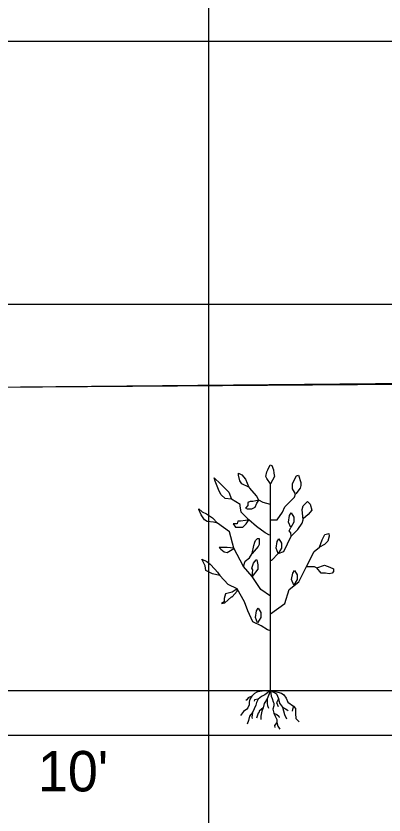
# Model space of a CAD drawing. Extents: x 1578769 to 1579225, y 724002 to 724828.
# Drawn here: x 1578860.52 to 1578864.8, y 724541.05 to 724550.33 of the extents above; entities that cross this region are included whole.
import ezdxf

# ---------------------------------------------------------------- set-up
doc = ezdxf.new("R2010")
doc.units = 0
for name, color, linetype in [('1', 7, 'Continuous'), ('Default', 7, 'Continuous'), ('Old_Level_41', 7, 'Continuous'), ('R_Exist Surface', 7, 'Continuous'), ('R_Fin Surface', 7, 'Continuous')]:
    doc.layers.add(name, color=color, linetype=linetype)

msp = doc.modelspace()

# ---------------------------------------------------------------- linework, layer by layer
at = {"layer": '1'}
for p, q in [((1578857.2241, 724550.0339), (1578867.2288, 724550.0339)), ((1578863.4828, 724542.4922), (1578863.4828, 724544.8921)), ((1578863.4875, 724542.4871), (1578863.4893, 724542.4912))]:
    msp.add_line(p, q, dxfattribs=at)
for points in [[(1578863.4828, 724544.8921), (1578863.4387, 724544.9553), (1578863.426, 724544.9805), (1578863.4387, 724545.0311), (1578863.4513, 724545.0563), (1578863.4765, 724545.1132), (1578863.4955, 724545.1068), (1578863.5144, 724545.0563), (1578863.5207, 724545.0184), (1578863.527, 724544.9805)], [(1578863.2304, 724544.8542), (1578863.1484, 724544.8921), (1578863.1231, 724544.93), (1578863.1105, 724544.9932), (1578863.1105, 724545.0184), (1578863.1484, 724544.9995), (1578863.1925, 724544.949)], [(1578863.0284, 724544.7153), (1578862.9527, 724544.7216), (1578862.9085, 724544.7658), (1578862.8833, 724544.81), (1578862.8391, 724544.9237), (1578862.8265, 724544.9616), (1578862.9022, 724544.8921), (1578862.9464, 724544.8479), (1578862.9969, 724544.7974)], [(1578863.344, 724544.7026), (1578863.2754, 724544.688), (1578863.2468, 724544.688), (1578863.2181, 724544.6784), (1578863.2181, 724544.6402), (1578863.1895, 724544.6116), (1578863.2086, 724544.602), (1578863.2658, 724544.602), (1578863.304, 724544.6211), (1578863.3231, 724544.6689)], [(1578863.2304, 724544.4753), (1578863.1895, 724544.4683), (1578863.1322, 724544.4587), (1578863.1036, 724544.4587), (1578863.094, 724544.43), (1578863.0463, 724544.43), (1578863.0749, 724544.3918), (1578863.1131, 724544.3918), (1578863.1608, 724544.3918), (1578863.199, 724544.43)], [(1578863.2682, 724544.0837), (1578863.2872, 724544.1784), (1578863.2998, 724544.2163), (1578863.3061, 724544.2353), (1578863.3313, 724544.2605), (1578863.3503, 724544.2605), (1578863.3503, 724544.1911), (1578863.3377, 724544.1658)], [(1578862.8935, 724543.8282), (1578862.8076, 724543.8473), (1578862.7312, 724543.8855), (1578862.7217, 724543.9428), (1578862.6835, 724544.0192), (1578862.7408, 724543.9906), (1578862.779, 724543.9619), (1578862.8363, 724543.9046), (1578862.8649, 724543.8664)], [(1578863.2682, 724543.8184), (1578863.2754, 724543.8951), (1578863.2658, 724543.9142), (1578863.2849, 724543.9715), (1578863.3136, 724544.0097), (1578863.3231, 724544.0097), (1578863.3327, 724543.9524), (1578863.3327, 724543.9046)], [(1578863.094, 724543.6753), (1578863.0367, 724543.6371), (1578862.9604, 724543.618), (1578862.9413, 724543.5607), (1578862.9413, 724543.5225), (1578862.9126, 724543.5034), (1578862.9508, 724543.5129), (1578863.0272, 724543.5798), (1578863.0367, 724543.5798), (1578863.094, 724543.6467)]]:
    msp.add_lwpolyline(points, close=True, dxfattribs=at)
for points in [[(1578863.7699, 724544.7784), (1578863.7384, 724544.8353), (1578863.7384, 724544.8921), (1578863.7573, 724544.9363), (1578863.7826, 724544.9868), (1578863.8078, 724544.9932), (1578863.8331, 724544.911), (1578863.8331, 724544.8732), (1578863.8268, 724544.8416), (1578863.7763, 724544.7784)], [(1578863.4828, 724544.6521), (1578863.3944, 724544.6774), (1578863.344, 724544.7026), (1578863.3187, 724544.7531), (1578863.243, 724544.8416), (1578863.2304, 724544.8542)], [(1578863.4828, 724544.4753), (1578863.5585, 724544.4753), (1578863.6216, 724544.5637), (1578863.6469, 724544.6268), (1578863.7605, 724544.7405), (1578863.7731, 724544.7784)], [(1578863.4702, 724544.2984), (1578863.4197, 724544.3237), (1578863.3187, 724544.3995), (1578863.2304, 724544.4753), (1578863.142, 724544.5637), (1578863.1294, 724544.6395), (1578863.1294, 724544.6521), (1578863.0284, 724544.7153)], [(1578863.8615, 724544.4753), (1578863.8489, 724544.5953), (1578863.8615, 724544.6395), (1578863.912, 724544.69), (1578863.9436, 724544.6584), (1578863.9625, 724544.589), (1578863.9183, 724544.5384), (1578863.8615, 724544.4879)], [(1578862.8643, 724544.4374), (1578862.8202, 724544.45), (1578862.7445, 724544.4563), (1578862.7129, 724544.4753), (1578862.675, 724544.5321), (1578862.6498, 724544.5953), (1578862.6498, 724544.6016), (1578862.6877, 724544.57), (1578862.7381, 724544.5447), (1578862.8076, 724544.5005), (1578862.8643, 724544.4374)], [(1578863.7163, 724544.3869), (1578863.6911, 724544.45), (1578863.7037, 724544.5258), (1578863.7226, 724544.5574), (1578863.7542, 724544.5069), (1578863.7542, 724544.45), (1578863.7163, 724544.3869)], [(1578863.4828, 724544.0079), (1578863.4954, 724544.0079), (1578863.5712, 724544.0837), (1578863.6343, 724544.109), (1578863.7226, 724544.2858), (1578863.7984, 724544.3616), (1578863.8488, 724544.4374), (1578863.8615, 724544.4753)], [(1578863.4828, 724543.5911), (1578863.3692, 724543.6669), (1578863.2682, 724543.8184), (1578863.1672, 724543.9321), (1578863.0536, 724544.1469), (1578863.0032, 724544.3363), (1578862.8643, 724544.4374)], [(1578863.7226, 724544.2858), (1578863.7163, 724544.3237), (1578863.6974, 724544.349), (1578863.7163, 724544.3869)], [(1578864.0508, 724544.1595), (1578864.0824, 724544.2416), (1578864.114, 724544.3048), (1578864.1581, 724544.3174), (1578864.1645, 724544.2858), (1578864.1455, 724544.229), (1578864.1077, 724544.1911), (1578864.0508, 724544.1595)], [(1578863.5712, 724544.0837), (1578863.5459, 724544.1468), (1578863.5585, 724544.2226), (1578863.5775, 724544.2542), (1578863.609, 724544.2037), (1578863.609, 724544.1468), (1578863.5712, 724544.0837)], [(1578863.0536, 724544.1469), (1578862.9794, 724544.153), (1578862.9222, 724544.153), (1578862.884, 724544.153), (1578862.9031, 724544.1339), (1578862.9413, 724544.1052), (1578862.9794, 724544.0957), (1578863.0558, 724544.1434)], [(1578863.1672, 724543.9321), (1578863.1862, 724543.9953), (1578863.2367, 724544.0332), (1578863.2682, 724544.0837)], [(1578863.4828, 724543.3832), (1578863.6469, 724543.5027), (1578863.6974, 724543.6669), (1578863.811, 724543.7553), (1578863.8993, 724543.9321), (1578863.9877, 724544.109), (1578864.0508, 724544.1595)], [(1578863.8993, 724543.9321), (1578863.9625, 724543.9321), (1578863.9877, 724543.9321), (1578864.0193, 724543.9195)], [(1578864.0193, 724543.9195), (1578864.1076, 724543.9511), (1578864.1707, 724543.9258), (1578864.2149, 724543.9069), (1578864.2149, 724543.8753), (1578864.196, 724543.8563), (1578864.1644, 724543.85), (1578864.1202, 724543.8563), (1578864.0698, 724543.8563), (1578864.0193, 724543.9195)], [(1578863.4854, 724543.1881), (1578863.4472, 724543.1977), (1578863.3709, 724543.2454), (1578863.2754, 724543.2932), (1578863.2181, 724543.4174), (1578863.1799, 724543.5225), (1578863.094, 724543.6753), (1578862.989, 724543.7231), (1578862.8935, 724543.8282), (1578862.8935, 724543.8282)], [(1578863.7521, 724543.7181), (1578863.7269, 724543.7813), (1578863.7395, 724543.8571), (1578863.7584, 724543.8886), (1578863.79, 724543.8381), (1578863.79, 724543.7813), (1578863.7521, 724543.7181)], [(1578863.3321, 724543.2787), (1578863.3068, 724543.3418), (1578863.3195, 724543.4176), (1578863.3384, 724543.4492), (1578863.37, 724543.3987), (1578863.37, 724543.3418), (1578863.3321, 724543.2787)], [(1578863.4828, 724542.4922), (1578863.4314, 724542.4864), (1578863.4159, 724542.4902), (1578863.3577, 724542.4825), (1578863.3228, 724542.4747), (1578863.2956, 724542.4592), (1578863.2646, 724542.4281), (1578863.2413, 724542.3931), (1578863.2335, 724542.3582), (1578863.2335, 724542.3271), (1578863.218, 724542.2922), (1578863.2064, 724542.2767), (1578863.1676, 724542.2495), (1578863.1327, 724542.2029)], [(1578863.2646, 724542.4281), (1578863.2219, 724542.4087), (1578863.2064, 724542.3854), (1578863.1947, 724542.3776)], [(1578863.4828, 724542.4922), (1578863.4159, 724542.4436), (1578863.3771, 724542.4242), (1578863.3383, 724542.3931), (1578863.3189, 724542.3544), (1578863.3111, 724542.3233), (1578863.2723, 724542.2379), (1578863.2374, 724542.1952), (1578863.2258, 724542.1447), (1578863.2102, 724542.102)], [(1578863.4828, 724542.4922), (1578863.443, 724542.397), (1578863.4081, 724542.3427), (1578863.3965, 724542.2922), (1578863.3809, 724542.2534), (1578863.3693, 724542.1952), (1578863.3693, 724542.1563)], [(1578863.4828, 724542.4922), (1578863.5668, 724542.4761), (1578863.6098, 724542.4631), (1578863.637, 724542.4436), (1578863.6641, 724542.4048), (1578863.6836, 724542.3582), (1578863.7495, 724542.3116), (1578863.7728, 724542.2845), (1578863.7728, 724542.2262), (1578863.7767, 724542.168), (1578863.8155, 724542.1292)], [(1578863.4828, 724542.4922), (1578863.5516, 724542.4553), (1578863.575, 724542.4009), (1578863.5866, 724542.3466), (1578863.6215, 724542.3), (1578863.6448, 724542.2146), (1578863.668, 724542.1641)], [(1578863.4828, 724542.4922), (1578863.4896, 724542.4281), (1578863.5012, 724542.4009), (1578863.5129, 724542.3621), (1578863.5206, 724542.3466), (1578863.5206, 724542.3155), (1578863.509, 724542.2767), (1578863.5206, 724542.2301), (1578863.5361, 724542.1952), (1578863.5555, 724542.1563), (1578863.5555, 724542.1214), (1578863.5672, 724542.0787), (1578863.5904, 724542.0438)], [(1578863.3383, 724542.3931), (1578863.2956, 724542.3854), (1578863.2917, 724542.3699)], [(1578863.443, 724542.397), (1578863.443, 724542.3427), (1578863.4469, 724542.3194), (1578863.4586, 724542.2883)], [(1578863.575, 724542.4009), (1578863.5633, 724542.3699), (1578863.5516, 724542.3544), (1578863.5711, 724542.3078)], [(1578863.2723, 724542.2379), (1578863.2646, 724542.1835), (1578863.2684, 724542.168)], [(1578863.3965, 724542.2922), (1578863.3499, 724542.2534), (1578863.3461, 724542.234), (1578863.3383, 724542.2301), (1578863.3189, 724542.1719)], [(1578863.5206, 724542.2301), (1578863.5555, 724542.2146), (1578863.5788, 724542.1952), (1578863.5827, 724542.1796)], [(1578863.6215, 724542.3), (1578863.6564, 724542.2806), (1578863.6758, 724542.2689), (1578863.6874, 724542.2573)], [(1578863.7495, 724542.3116), (1578863.7379, 724542.2728), (1578863.734, 724542.2534)], [(1578863.5555, 724542.1214), (1578863.5284, 724542.0864), (1578863.5323, 724542.0632)]]:
    msp.add_lwpolyline(points, dxfattribs=at)
at = {"layer": 'Default'}
msp.add_lwpolyline([(1578827.7658, 724545.7781), (1578841.7458, 724545.8736), (1578855.1258, 724545.9794), (1578880.2858, 724546.1651), (1578882.4758, 724543.2012), (1578888.4658, 724535.2659), (1578896.6458, 724531.0035), (1578897.9558, 724530.2068), (1578900.0658, 724530.2938), (1578933.1258, 724531.6923), (1578958.3058, 724535.0516), (1578969.8858, 724536.5397), (1578983.9258, 724537.6073), (1579000.8558, 724538.8884), (1579028.4258, 724540.2665), (1579057.4558, 724541.7905), (1579058.7558, 724541.812)], dxfattribs=at)
at = {"layer": 'Old_Level_41'}
msp.add_line((1578862.7658, 724526.9761), (1578862.7658, 724556.9761), dxfattribs=at)
for points in [[(1578927.7658, 724546.9761), (1578827.7658, 724546.9761)], [(1578827.7658, 724541.9761), (1578888.4746, 724541.9761)]]:
    msp.add_lwpolyline(points, dxfattribs=at)
at = {"layer": 'R_Exist Surface'}
msp.add_lwpolyline([(1578827.7658, 724545.7526), (1578832.8699, 724545.8295), (1578835.855, 724545.8295), (1578849.8501, 724545.921), (1578865.9354, 724546.0718), (1578876.8945, 724546.144), (1578879.811, 724546.1669), (1578880.8518, 724545.4688), (1578882.7948, 724542.7984), (1578885.8829, 724538.7926), (1578888.7628, 724535.059), (1578896.849, 724530.9129), (1578897.8097, 724530.272), (1578902.7711, 724530.3859), (1578927.7658, 724531.4454)], dxfattribs=at)
at = {"layer": 'R_Fin Surface'}
msp.add_line((1578857.2241, 724542.4922), (1578867.2241, 724542.4922), dxfattribs=at)
msp.add_line((1578857.2241, 724542.4922), (1578867.2241, 724542.4922), dxfattribs=at)

# ---------------------------------------------------------------- texts
at = {"layer": '1'}
msp.add_text("10'", height=0.46875, dxfattribs=at).set_placement((1578860.7787, 724541.3227))

doc.saveas('drawing.dxf')
